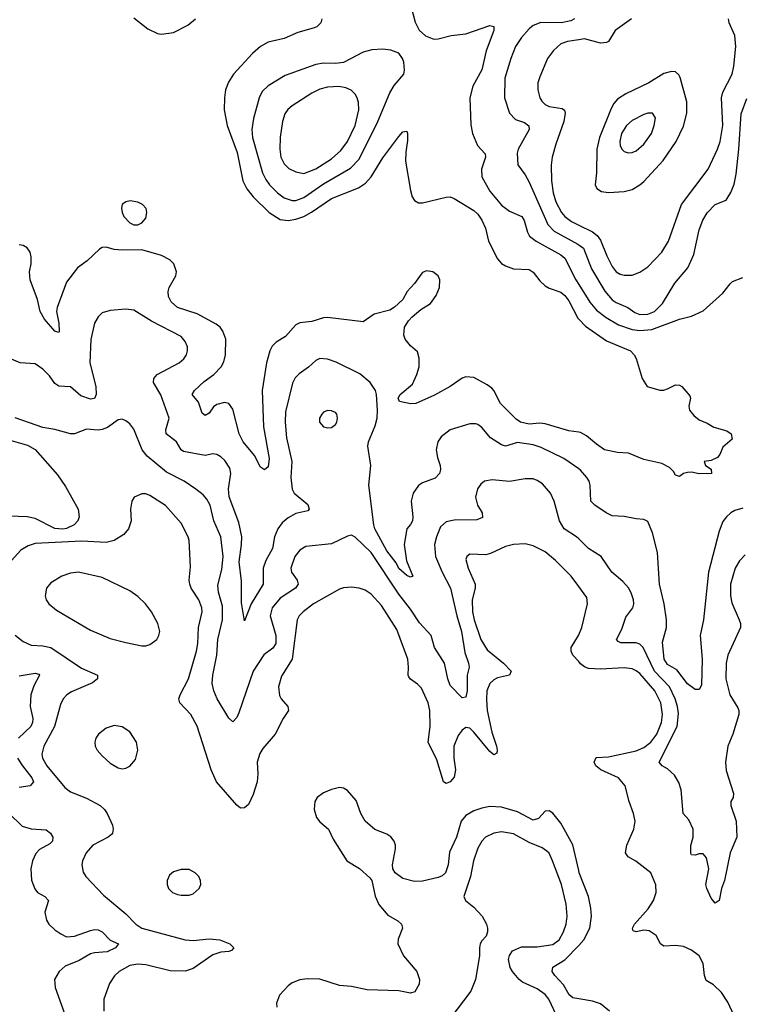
# Model space of a CAD drawing. Header units: inches. Extents: x 1649636 to 1815363, y 506543 to 641975.
# Tile 507 of 656: x 1757172 to 1760823, y 551224 to 556206. Entities that reach past the tile are written whole.
import ezdxf

# ---------------------------------------------------------------- set-up
doc = ezdxf.new("R2010")
doc.units = ezdxf.units.IN
doc.header["$MEASUREMENT"] = 0
doc.layers.add('B7555', color=7, linetype='Continuous')
doc.layers.add('B7565', color=7, linetype='Continuous')

msp = doc.modelspace()

# ---------------------------------------------------------------- linework, layer by layer
at = {"layer": 'B7555', "color": 5}
for points, elevation in [([(1759136.9, 556330), (1759173.7, 556193.7), (1759193, 556153), (1759224.4, 556124.4), (1759267.7, 556107.7), (1759290, 556108.7), (1759355.2, 556124.8), (1759430, 556134.3), (1759550, 556175.8), (1759570.3, 556170.3), (1759570.2, 556150), (1759532.3, 556047.7), (1759510, 555951.8), (1759464.5, 555870), (1759448.7, 555810), (1759454.1, 555674.1), (1759462.6, 555630), (1759488.4, 555568.4), (1759526.9, 555526.9), (1759529.2, 555510), (1759508.9, 555450), (1759510.7, 555410), (1759550, 555338.8), (1759610, 555266.8), (1759650, 555237.1), (1759712.2, 555210), (1759723.8, 555190), (1759740.9, 555130), (1759752, 555110), (1759785.4, 555085.4), (1759910, 555016.6), (1759930, 554999.7), (1759984.8, 554890), (1760000, 554866)], 540), ([(1757750, 556214.9), (1757820, 556160), (1757870, 556136.5), (1757890, 556132.6), (1757950, 556141.3), (1758022.7, 556177.3), (1758062, 556210)], 520), ([(1758700.3, 556210), (1758695.8, 556190), (1758674.9, 556170), (1758657.3, 556162.7), (1758579.6, 556140.4), (1758510, 556110.8), (1758430, 556092.3), (1758390.3, 556070), (1758350, 556034.2), (1758253.8, 555930), (1758228.1, 555890), (1758214.1, 555850), (1758208.2, 555810), (1758207.2, 555750), (1758221.4, 555670), (1758272.9, 555532.9), (1758301.6, 555390), (1758322.1, 555350), (1758353.8, 555310), (1758434.4, 555230), (1758490, 555194.6), (1758530, 555189.1), (1758570, 555196.6), (1758610, 555210.6), (1758648.7, 555231.3), (1758750, 555301.3), (1758885.4, 555354.6), (1758921, 555379), (1758950.3, 555409.7), (1759010, 555505.8), (1759090, 555614.4), (1759110, 555638.4), (1759130, 555641), (1759134, 555630), (1759133.9, 555593.9), (1759125.5, 555534.5), (1759124.7, 555490), (1759150, 555341), (1759158.3, 555310), (1759170.2, 555290.2), (1759190, 555278.9), (1759210, 555278.6), (1759330, 555308.3), (1759350, 555309.1), (1759370, 555301.7), (1759470, 555239.6), (1759490, 555221.1), (1759510, 555192), (1759528.5, 555150), (1759544.6, 555084.6), (1759590, 554996.3), (1759610, 554972.7), (1759630, 554960.3), (1759670, 554945.7), (1759750, 554942), (1759770, 554928.2), (1759803.8, 554883.8), (1759830, 554858.3), (1759850, 554846.9), (1759910, 554827.2), (1759930.1, 554810.1), (1759950, 554783.2), (1759995.5, 554695.5), (1760000, 554690.7)], 520), ([(1759978.3, 556210), (1759960.4, 556199.6), (1759910.6, 556189.4), (1759809.1, 556190.9), (1759770, 556175.7), (1759750, 556159.8), (1759710, 556116), (1759681, 556070), (1759656, 556010), (1759626, 555910), (1759624.3, 555810), (1759650, 555733), (1759681, 555701), (1759726, 555686), (1759747.9, 555667.9), (1759749.2, 555650), (1759694.2, 555550), (1759688.4, 555530), (1759691.5, 555471.5), (1759730, 555421.3), (1759750, 555384.2), (1759843.8, 555170), (1759875.8, 555135.8), (1759996.3, 555070), (1760000, 555067.3)], 560), ([(1760000, 556104), (1759944.2, 556095.8), (1759910, 556084.2), (1759873.1, 556050), (1759842.3, 556010), (1759803.6, 555916.4), (1759794.2, 555885.8), (1759792.7, 555850), (1759804, 555810), (1759814.1, 555794.1), (1759830, 555777.1), (1759850, 555766), (1759917, 555757), (1759927.7, 555747.7), (1759931.8, 555731.8), (1759924.2, 555690), (1759883.6, 555576.4), (1759866.4, 555510), (1759861.2, 555470), (1759861.8, 555390), (1759871.5, 555330), (1759884.5, 555284.5), (1759912.8, 555230), (1759930.1, 555210.1), (1759963.8, 555183.8), (1760000, 555166.2)], 580), ([(1760000, 554118.3), (1759950, 554125.6), (1759830, 554161.6), (1759804, 554164), (1759750, 554159.6), (1759706.2, 554170), (1759684, 554184), (1759604.5, 554264.5), (1759570.3, 554330.3), (1759560.8, 554340.8), (1759537.9, 554357.9), (1759470, 554394.8), (1759430, 554399.5), (1759410, 554391.6), (1759350.6, 554349.4), (1759270, 554306.5), (1759175.6, 554264.4), (1759150, 554262), (1759093.2, 554273.2), (1759086.6, 554290), (1759096.3, 554310), (1759158.8, 554361.2), (1759181.3, 554410), (1759193.6, 554450), (1759193.8, 554493.8), (1759184.8, 554524.8), (1759150, 554556.2), (1759122.6, 554590), (1759115.4, 554610), (1759118.7, 554650), (1759138.3, 554681.7), (1759158.5, 554701.5), (1759201.3, 554738.7), (1759250, 554770.4), (1759279.1, 554810), (1759295.8, 554850), (1759297.1, 554890), (1759289.7, 554910), (1759262.9, 554930), (1759230, 554935), (1759210, 554925.7), (1759202.7, 554917.3), (1759170, 554871.3), (1759132.4, 554830), (1759110.3, 554789.7), (1759068.8, 554751.2), (1759043.9, 554736.1), (1758965.1, 554714.9), (1758910, 554676.9), (1758730, 554698.7), (1758710, 554697.2), (1758650, 554678.4), (1758590, 554671.4), (1758570, 554662.3), (1758516.7, 554603.3), (1758470, 554574.5), (1758450, 554554.6), (1758437.6, 554530), (1758421.4, 554470), (1758399.2, 554330), (1758406.5, 554146.5), (1758434.2, 553985.8), (1758430, 553944), (1758410, 553929), (1758390, 553941.2), (1758359.9, 553999.9), (1758302.9, 554070), (1758283.2, 554110), (1758250, 554235.1), (1758230, 554264.2), (1758208.3, 554268.3), (1758170, 554258.7), (1758153.4, 554246.6), (1758130, 554214.7), (1758110, 554203), (1758094.7, 554214.7), (1758077.2, 554270), (1758045.4, 554310), (1758056.9, 554330), (1758105.2, 554374.8), (1758154.8, 554410), (1758192.1, 554450), (1758204.8, 554475.2), (1758213.7, 554510), (1758214.9, 554590), (1758200.7, 554630), (1758185.8, 554650), (1758165.7, 554665.7), (1758070, 554716.6), (1757970.9, 554750), (1757938.4, 554778.4), (1757925.4, 554805.4), (1757923.2, 554830), (1757927.9, 554850), (1757962.9, 554910), (1757965.4, 554930), (1757951.6, 554970), (1757931.4, 554990), (1757890, 555011.7), (1757790, 555041.6), (1757690, 555038.7), (1757650, 555043.6), (1757610, 555055.1), (1757590, 555052.3), (1757575.6, 555044.4), (1757514.2, 554985.8), (1757464.9, 554950), (1757410, 554878), (1757361.5, 554750), (1757358.2, 554730), (1757370.2, 554669.8), (1757372.4, 554627.6), (1757370, 554622.7), (1757350.4, 554629.6), (1757297.2, 554690), (1757275.3, 554730), (1757261.7, 554790), (1757224.7, 554890), (1757221.3, 554930), (1757229.6, 554970.4), (1757230, 555006), (1757225.1, 555030), (1757210, 555052), (1757190, 555062.9), (1757170, 555066)], 520), ([(1760000, 553933.2), (1759925, 553985), (1759810, 554041), (1759770, 554055), (1759690, 554066.6), (1759630, 554047.9), (1759610, 554054.8), (1759553.3, 554090), (1759510, 554142), (1759490, 554157.6), (1759480.1, 554160.1), (1759450, 554161.3), (1759350, 554129.7), (1759304.3, 554095.7), (1759287.1, 554070), (1759278.4, 554030), (1759285.4, 553990), (1759299.6, 553950), (1759301.1, 553930), (1759296.4, 553910), (1759273.4, 553886.6), (1759210, 553862.2), (1759190, 553848.5), (1759162.2, 553810), (1759153.4, 553770), (1759161.7, 553690), (1759159.2, 553670), (1759150, 553651.6), (1759130.2, 553629.8), (1759116.9, 553550), (1759128.3, 553468.3), (1759160.7, 553390), (1759150, 553385.7), (1759130, 553392.8), (1759090, 553429.8), (1759077.4, 553457.4), (1759030, 553518.2), (1758969.4, 553630), (1758963.2, 553650), (1758938.5, 553850), (1758948.4, 553950), (1758932.9, 554047.1), (1758937, 554070), (1758971.3, 554150), (1758980.2, 554190), (1758982.8, 554230), (1758977.7, 554310), (1758972.1, 554330), (1758945.4, 554370), (1758893.1, 554413.1), (1758773.4, 554473.4), (1758730, 554487.8), (1758690, 554490.8), (1758670, 554482), (1758633.1, 554446.9), (1758585.4, 554414.6), (1758566.1, 554393.9), (1758552.9, 554367.1), (1758517.7, 554222.3), (1758515.3, 554170), (1758521.2, 554090), (1758548.9, 553970), (1758544.5, 553890), (1758550.1, 553830.1), (1758561.2, 553810), (1758630, 553752.4), (1758637.4, 553730), (1758630, 553720.5), (1758570, 553707.1), (1758530, 553684.8), (1758500.7, 553659.3), (1758477.8, 553630), (1758461.3, 553590), (1758450.6, 553530), (1758418.3, 553470), (1758404.8, 553430), (1758404.7, 553350), (1758342.6, 553250), (1758310, 553164), (1758295.2, 553255.2), (1758294.8, 553365.2), (1758282.9, 553462.9), (1758295.2, 553550), (1758295.5, 553590), (1758281.5, 553661.5), (1758231.4, 553791.4), (1758228, 553832), (1758240.3, 553910), (1758235.8, 553935.8), (1758210, 553975.4), (1758190, 553994.7), (1758170, 554006), (1758150, 554008.7), (1758110, 554001.2), (1758000.8, 554020.8), (1757989.4, 554029.4), (1757966.3, 554070), (1757914, 554110), (1757912.2, 554130), (1757928.8, 554190), (1757886.9, 554306.9), (1757849.8, 554370), (1757850.9, 554390), (1757868.4, 554410), (1757978.7, 554470), (1758002, 554490), (1758015.4, 554510), (1758021.7, 554530), (1758020.4, 554550), (1758010, 554577), (1757990, 554603), (1757839.9, 554679.9), (1757750, 554736), (1757710, 554740.4), (1757630, 554734), (1757590, 554722.4), (1757570, 554702.9), (1757550.2, 554669.8), (1757532.7, 554587.3), (1757527.5, 554470), (1757556.8, 554350), (1757559.8, 554310), (1757551, 554289), (1757530, 554286.2), (1757482.4, 554302.4), (1757430, 554348.2), (1757370, 554350.8), (1757350, 554365.1), (1757323.1, 554403.1), (1757290, 554438), (1757250, 554464), (1757174, 554470), (1757090, 554505.4)], 540), ([(1760000, 553579.7), (1759989.7, 553590), (1759926.4, 553630), (1759902.9, 553670), (1759876.5, 553770), (1759857.3, 553810), (1759817.3, 553857.3), (1759790, 553875), (1759770, 553882), (1759730, 553882.5), (1759650, 553868.4), (1759562.3, 553877.7), (1759523.1, 553870), (1759504.6, 553855.4), (1759488.3, 553831.7), (1759477.6, 553790), (1759489, 553749), (1759511.2, 553710), (1759513, 553687), (1759484.3, 553675.7), (1759370, 553673.3), (1759330, 553665.8), (1759301, 553639), (1759280.1, 553590), (1759270.9, 553550), (1759275.9, 553490), (1759308.9, 553410), (1759352.4, 553330), (1759383.3, 553190), (1759406.8, 553110), (1759423.7, 553003.7), (1759442.7, 552950), (1759445.4, 552930), (1759435.5, 552890), (1759436.3, 552810), (1759430, 552778), (1759410, 552774.5), (1759350, 552837.7), (1759337.7, 552870), (1759321.7, 552950), (1759269.9, 553029.9), (1759253.4, 553090), (1759194.2, 553154.2), (1759150, 553224), (1759090, 553299.1), (1758950, 553509.8), (1758870, 553587.2), (1758850, 553596.9), (1758830, 553592.4), (1758750, 553554.2), (1758620, 553540), (1758590, 553522.2), (1758564.2, 553490), (1758544.2, 553430), (1758548, 553410), (1758576.5, 553370), (1758581.3, 553350), (1758567.9, 553330), (1758490, 553279.5), (1758448.9, 553230), (1758439.3, 553190), (1758468.1, 553090), (1758467.5, 553050), (1758453.4, 553026.6), (1758407.3, 552992.7), (1758352.6, 552910), (1758281.1, 552698.9), (1758270, 552676), (1758250, 552652.7), (1758230, 552672), (1758170.7, 552770), (1758154, 552810), (1758146.6, 552846.6), (1758149.2, 552890), (1758169.9, 552990), (1758175, 553070), (1758198.7, 553170), (1758198.6, 553238.6), (1758178.8, 553310), (1758174.5, 553345.5), (1758195.3, 553424.7), (1758200.9, 553490), (1758189.9, 553590), (1758155.2, 553670), (1758135.2, 553750), (1758119.4, 553779.4), (1758101.1, 553801.1), (1758063.5, 553830), (1758005.1, 553870), (1757915.8, 553915.8), (1757816.5, 553996.5), (1757792, 554030), (1757750, 554134), (1757730, 554160.5), (1757710, 554176.9), (1757690, 554184.2), (1757670, 554180.5), (1757617, 554143), (1757590, 554131.6), (1757570, 554128.9), (1757510, 554133.1), (1757450, 554109.7), (1757430, 554109.7), (1757350, 554133), (1757290, 554142.9), (1757150, 554191.5)], 560), ([(1757130, 554076.4), (1757212.2, 554052.2), (1757250.3, 554030.3), (1757363.1, 553903.1), (1757404.5, 553844.5), (1757467.6, 553730), (1757472.8, 553690), (1757466.2, 553670), (1757448.4, 553650), (1757410, 553631.8), (1757390, 553628.5), (1757350, 553631.6), (1757250, 553682.3), (1757210.2, 553689.8), (1757070, 553695.9)], 560), ([(1760000, 553338.6), (1759962.4, 553390), (1759883.5, 553470), (1759830, 553513.3), (1759770, 553544.5), (1759730, 553554.5), (1759670, 553550.8), (1759630, 553540.3), (1759554.6, 553505.4), (1759530, 553498.5), (1759450, 553502), (1759434.4, 553490), (1759430, 553475.3), (1759440.7, 553430), (1759475.9, 553350), (1759475.6, 553330), (1759460.4, 553270), (1759463.1, 553210), (1759470.7, 553170), (1759504.5, 553070), (1759537.1, 553017.1), (1759619.8, 552950), (1759657.8, 552910), (1759650.4, 552890), (1759590, 552875.4), (1759570, 552865.5), (1759550, 552847.1), (1759536.2, 552810), (1759533.3, 552766.7), (1759536.6, 552710), (1759560.9, 552600.9), (1759584.1, 552530), (1759588.1, 552510), (1759585.8, 552494.2), (1759570, 552486.4), (1759550, 552503.2), (1759470, 552601.8), (1759450, 552620.7), (1759430, 552625), (1759410, 552610.6), (1759390, 552583.4), (1759368.2, 552530), (1759368.6, 552468.6), (1759377.5, 552410), (1759370, 552372.6), (1759350, 552349.3), (1759330, 552340.7), (1759316.4, 552350), (1759281.8, 552461.8), (1759238.6, 552550), (1759248.9, 552630), (1759246.7, 552710), (1759238.6, 552750), (1759204.2, 552824.2), (1759184.6, 552844.6), (1759148.7, 552868.7), (1759141.1, 552881.1), (1759137.4, 552890), (1759139.9, 552930), (1759135.8, 552970), (1759080.5, 553120.5), (1759001.8, 553241.8), (1758950, 553299.3), (1758919.4, 553319.4), (1758890, 553328.9), (1758850, 553334), (1758810, 553330.9), (1758790, 553323.8), (1758657.8, 553250), (1758606.7, 553210), (1758586.7, 553190), (1758576.5, 553170), (1758551.3, 552970), (1758495.9, 552884.1), (1758482.3, 552830), (1758486.7, 552786.7), (1758494.4, 552770), (1758529, 552730), (1758532.8, 552710), (1758504.5, 552670), (1758465.4, 552590), (1758401.7, 552518.3), (1758386.4, 552493.6), (1758374.2, 552450), (1758377.1, 552390), (1758373.7, 552350), (1758354.2, 552285.8), (1758330, 552235.3), (1758310, 552217.8), (1758290, 552216.5), (1758270, 552230.8), (1758168.7, 552350), (1758140.5, 552410), (1758070.7, 552630.7), (1758038, 552690), (1757982.8, 552750), (1757978.2, 552770), (1757983.9, 552790), (1758026.2, 552870), (1758066.8, 553010), (1758074, 553050), (1758076.3, 553130), (1758094.9, 553210), (1758093.4, 553230), (1758078.9, 553270), (1758040.2, 553330), (1758032.4, 553350), (1758029.8, 553370.2), (1758036.6, 553436.6), (1758029.7, 553570), (1758024.7, 553590), (1757990, 553658), (1757910, 553748.4), (1757830, 553798.3), (1757810, 553806.3), (1757790, 553807.3), (1757751, 553790), (1757739.1, 553770), (1757733.4, 553730), (1757737.1, 553670), (1757722.4, 553630), (1757698.8, 553601.2), (1757650.2, 553569.8), (1757610, 553561), (1757487.5, 553567.5), (1757250, 553554.8), (1757215.5, 553544.5), (1757179, 553521), (1757131.3, 553468.7)], 580), ([(1757150, 553091.6), (1757190, 553059.8), (1757230, 553041.3), (1757290, 553038.4), (1757330, 553029.6), (1757485.5, 552925.5), (1757565.3, 552890), (1757566.3, 552870), (1757540.9, 552850), (1757434.6, 552805.4), (1757410.1, 552789.9), (1757392.6, 552770), (1757379.4, 552740.6), (1757348.5, 552630), (1757294.4, 552530), (1757283.9, 552490), (1757287.3, 552470), (1757310, 552431.3), (1757400.9, 552320.9), (1757430, 552298.6), (1757510, 552267.5), (1757579, 552230), (1757600.9, 552210), (1757614.3, 552190), (1757642, 552130), (1757645.5, 552110), (1757642.3, 552090), (1757636.8, 552083.2), (1757620.4, 552070), (1757542.6, 552030), (1757508, 551990), (1757490.2, 551950), (1757486.7, 551930), (1757493.1, 551893.1), (1757507.4, 551870), (1757597, 551777), (1757710, 551682.3), (1757759.4, 551630), (1757790.1, 551610.1), (1758010, 551549.6), (1758050, 551546.6), (1758130, 551555.8), (1758184.9, 551550), (1758235.8, 551530), (1758256.4, 551510), (1758243.1, 551496.9), (1758230, 551491.3), (1758190, 551488.5), (1758150, 551475), (1758050, 551406.1), (1758010, 551391.1), (1757934.3, 551394.3), (1757810, 551423.4), (1757770, 551427.8), (1757730, 551420.2), (1757675.8, 551390), (1757652.4, 551367.6), (1757626.9, 551330), (1757597.8, 551250), (1757598.5, 551190)], 580), ([(1760000, 552958.1), (1759970.7, 552990), (1759961.8, 553010), (1759962.4, 553030), (1759998.6, 553090), (1760000, 553093.1)], 580), ([(1757170, 552886.7), (1757250, 552900.2), (1757270, 552894.9), (1757273.1, 552890), (1757244.6, 552835.4), (1757228.4, 552790), (1757225.5, 552730), (1757239.4, 552670), (1757237.6, 552650), (1757228.2, 552630), (1757166.5, 552570)], 560), ([(1757161.1, 552470), (1757185.9, 552430), (1757233.4, 552370), (1757241.4, 552350), (1757226, 552330), (1757170, 552320.7)], 560), ([(1760000, 551900.9), (1759970.8, 552030.8), (1759910, 552140.9), (1759870, 552190.8), (1759850, 552203.5), (1759830, 552201), (1759796.3, 552163.7), (1759770, 552155.9), (1759690, 552198.3), (1759610, 552222.3), (1759550, 552224.4), (1759510, 552216.9), (1759470, 552203.2), (1759430, 552179.1), (1759406.3, 552150), (1759381.9, 552070), (1759346.6, 551993.4), (1759339.3, 551930), (1759325.5, 551890), (1759310, 551874.5), (1759290, 551865), (1759210, 551847.2), (1759170, 551845.3), (1759110, 551860.9), (1759071.2, 551890), (1759060.5, 551910), (1759057.7, 551930), (1759074, 552010), (1759074, 552030), (1759066.6, 552050), (1759050, 552071.2), (1759030, 552085.1), (1758968.1, 552108.1), (1758919.6, 552150), (1758897.6, 552190), (1758875.1, 552255.1), (1758830, 552306), (1758810, 552318), (1758790, 552320.7), (1758750, 552311.2), (1758710, 552294), (1758677.6, 552270), (1758665.3, 552250), (1758661.3, 552210), (1758674, 552170), (1758690, 552147.2), (1758734.4, 552110), (1758758.8, 552058.8), (1758827.3, 551950), (1758891.6, 551911.6), (1758943.9, 551863.9), (1758953, 551850), (1758970, 551771.3), (1758989.1, 551729.1), (1759034.3, 551674.3), (1759085.7, 551645.7), (1759104, 551630), (1759108, 551610), (1759086.6, 551553.4), (1759084.6, 551530), (1759113.4, 551470), (1759181.2, 551390), (1759194.2, 551350), (1759193.3, 551326.7), (1759172, 551288), (1759150, 551279.7), (1759090, 551291.5), (1758930, 551298), (1758850, 551313.9), (1758790, 551319.8), (1758690, 551350.5), (1758626.7, 551353.3), (1758590, 551347.8), (1758550, 551332.9), (1758530, 551317.7), (1758486.7, 551270), (1758471.5, 551230), (1758472.8, 551210)], 620), ([(1757118.5, 552190), (1757185, 552125), (1757230, 552111.8), (1757307, 552107), (1757328.5, 552090), (1757339.5, 552070), (1757338, 552050), (1757324.7, 552035.3), (1757272.3, 552007.7), (1757253.4, 551986.6), (1757236.8, 551950), (1757228.8, 551910), (1757232.4, 551852.4), (1757248.7, 551808.7), (1757262.6, 551790), (1757300.3, 551770), (1757318.6, 551750), (1757299.5, 551690), (1757307.5, 551650), (1757320.1, 551630), (1757350, 551601.4), (1757380, 551580), (1757410, 551566), (1757450, 551568.3), (1757530, 551597.9), (1757550, 551603), (1757570, 551601), (1757590.3, 551590), (1757630, 551548.4), (1757672, 551530), (1757657.3, 551510), (1757614.9, 551490), (1757550, 551484.4), (1757530, 551478.7), (1757474, 551446), (1757402.7, 551417.3), (1757371.6, 551390), (1757349.3, 551350), (1757351.7, 551310), (1757415.1, 551130)], 560), ([(1759887.7, 551167.7), (1759848.3, 551250), (1759830, 551274.4), (1759790, 551302.8), (1759716, 551336), (1759698.5, 551350), (1759665.1, 551390), (1759652.6, 551410), (1759644.2, 551450), (1759649.7, 551470.3), (1759666, 551494), (1759710, 551514.7), (1759790, 551515), (1759870, 551527.5), (1759900.7, 551550), (1759923.7, 551590), (1759936.3, 551630), (1759941.9, 551670), (1759937.2, 551730), (1759913.2, 551830), (1759868.3, 551950), (1759850, 551988.2), (1759839.6, 551999.6), (1759815.5, 552015.5), (1759750, 552042.5), (1759670, 552086), (1759610, 552096.2), (1759570, 552090.7), (1759529.1, 552070), (1759510.7, 552049.3), (1759490, 552013.3), (1759468.4, 551950), (1759453.5, 551870), (1759418.3, 551770), (1759427, 551750), (1759470, 551715.5), (1759511.8, 551670), (1759534, 551630), (1759538.5, 551610), (1759539.5, 551590), (1759531.8, 551568.2), (1759510, 551545.2), (1759502.4, 551530), (1759498, 551510), (1759499.1, 551470), (1759477.6, 551350), (1759454.3, 551290), (1759348.6, 551151.4)], 640), ([(1760000, 551252.2), (1759970, 551257.5), (1759952.6, 551272.6), (1759922.8, 551322.8), (1759878.9, 551370), (1759866.3, 551390), (1759868.6, 551411.4), (1759930, 551448.7), (1760000, 551522.4)], 620)]:
    msp.add_lwpolyline(points, dxfattribs=dict(at, elevation=elevation))
for points, elevation in [([(1759010, 556056.2), (1758953.3, 556053.3), (1758910, 556040.4), (1758810, 555989.1), (1758770, 555983.9), (1758710, 555985.8), (1758670, 555979.3), (1758516.1, 555923.9), (1758428.8, 555871.2), (1758398.1, 555841.9), (1758383.9, 555810), (1758354.9, 555705.1), (1758345.9, 555650), (1758350.1, 555609.9), (1758399.8, 555430), (1758416.7, 555396.7), (1758436.8, 555370), (1758476, 555330), (1758510, 555303.9), (1758550.1, 555290.1), (1758570, 555290.7), (1758610, 555306), (1758710, 555374.4), (1758845.6, 555454.4), (1758890, 555499.2), (1758984.4, 555690), (1759044.4, 555835.6), (1759066.8, 555873.2), (1759115.1, 555930), (1759118.7, 555950), (1759115.6, 555990), (1759109.3, 556010), (1759090, 556036), (1759050, 556052)], 540), ([(1758787.3, 555867.3), (1758730, 555863.8), (1758690, 555853.5), (1758650, 555834), (1758550.3, 555770), (1758528, 555752), (1758513.8, 555730), (1758502.5, 555690), (1758489.5, 555610.5), (1758487.5, 555550), (1758493.4, 555510), (1758510, 555476.9), (1758533.2, 555453.2), (1758570, 555435.4), (1758610, 555427.9), (1758670, 555450.8), (1758750, 555502), (1758796.3, 555543.7), (1758830.4, 555590), (1758868.9, 555670), (1758887.1, 555750), (1758885.8, 555785.8), (1758879.5, 555810), (1758869.3, 555829.3), (1758849.3, 555849.3), (1758821.6, 555861.6)], 560), ([(1757731, 555289), (1757710, 555284.7), (1757690.3, 555270), (1757687.2, 555252.8), (1757690.3, 555230), (1757699.6, 555210), (1757730, 555177.6), (1757750, 555168.4), (1757770, 555168.2), (1757790, 555177), (1757810, 555202), (1757816.2, 555230), (1757812, 555250), (1757794, 555270), (1757770, 555281.7)], 520), ([(1758730, 554227.6), (1758710, 554219.5), (1758700.5, 554210), (1758688.7, 554190), (1758688.5, 554170), (1758710, 554146), (1758730, 554140.4), (1758750, 554142.4), (1758770, 554158), (1758776.9, 554170), (1758780.5, 554190), (1758776.9, 554210), (1758770, 554217.6), (1758750, 554226)], 560), ([(1757470, 553411), (1757430, 553405.7), (1757385.7, 553390), (1757330, 553356.2), (1757308.6, 553330), (1757301.3, 553290), (1757307, 553270), (1757320.6, 553250), (1757359, 553219), (1757530, 553116.4), (1757630, 553075.6), (1757710, 553054.4), (1757790, 553038), (1757810, 553037.8), (1757830, 553044.2), (1757865.3, 553070), (1757877, 553090), (1757880.8, 553110), (1757871.1, 553150), (1757839.5, 553210), (1757808.2, 553250), (1757770, 553286.6), (1757730, 553315.2), (1757590, 553383.1)], 620), ([(1757650, 552634), (1757610, 552620.9), (1757570.2, 552590), (1757557.1, 552570), (1757551.7, 552550), (1757553.5, 552530), (1757563.5, 552510), (1757590, 552480.7), (1757630, 552444.2), (1757670, 552420.1), (1757690, 552415.7), (1757710, 552419), (1757730, 552429.4), (1757757.6, 552462.4), (1757770.5, 552510), (1757763.9, 552550), (1757730, 552602.5), (1757690, 552628.5)], 620), ([(1757990, 551906.6), (1757950, 551894.3), (1757930, 551877), (1757918, 551850), (1757918, 551830), (1757924.9, 551810), (1757944.9, 551790), (1757970, 551779.1), (1757990, 551776.1), (1758030, 551776.9), (1758050, 551783.6), (1758079.7, 551810), (1758088, 551830), (1758087.8, 551850), (1758078, 551870), (1758060.7, 551890), (1758030, 551906.3)], 620)]:
    msp.add_lwpolyline(points, close=True, dxfattribs=dict(at, elevation=elevation))
at = {"layer": 'B7565', "color": 5}
for points, elevation in [([(1760266.5, 556210), (1760184.6, 556150), (1760150, 556095.6), (1760140.7, 556090), (1760110, 556086), (1760030, 556108.4), (1760000, 556104)], 580), ([(1760000, 555166.2), (1760070, 555132.1), (1760094.2, 555114.2), (1760110.1, 555090), (1760141.9, 555010), (1760170, 554957.3), (1760190, 554929.3), (1760210, 554917.8), (1760230, 554912.3), (1760270, 554913.6), (1760310, 554927.6), (1760350, 554955.8), (1760419.8, 555030), (1760454.3, 555085.7), (1760520.4, 555270), (1760654.4, 555450), (1760703, 555550), (1760716.4, 555590), (1760728.6, 555670), (1760722.6, 555810), (1760730, 555838.9), (1760775.7, 555930), (1760784.4, 555970), (1760794.9, 556070), (1760790, 556125.1), (1760760.5, 556190), (1760757.2, 556210)], 580), ([(1760000, 555067.3), (1760024.1, 555050), (1760064.8, 554944.8), (1760132.2, 554832.2), (1760170, 554788.9), (1760190, 554774.2), (1760248.9, 554748.9), (1760283.5, 554723.5), (1760310, 554713.8), (1760350, 554715.3), (1760382.9, 554730), (1760423.4, 554770), (1760487.2, 554872.8), (1760552.2, 554950), (1760582, 555018), (1760610, 555141.6), (1760628.8, 555191.2), (1760650, 555228.8), (1760690, 555270.3), (1760746.7, 555293.3), (1760770, 555330.6), (1760786.2, 555373.8), (1760796.7, 555423.3), (1760810.3, 555549.7), (1760821.7, 555730), (1760850, 555806.4)], 560), ([(1760000, 554866), (1760056.5, 554776.5), (1760090, 554735.5), (1760138.8, 554698.8), (1760201.6, 554661.6), (1760270, 554638.3), (1760310, 554633), (1760370, 554638.9), (1760510, 554691), (1760570, 554705), (1760630, 554732.8), (1760730, 554822.4), (1760765.6, 554870), (1760778.9, 554881.1), (1760830, 554901.3)], 540), ([(1760000, 554690.7), (1760034.3, 554654.3), (1760140.8, 554580.8), (1760262.8, 554530), (1760281, 554510), (1760290.7, 554490.7), (1760320.7, 554390), (1760346, 554350), (1760410, 554330.8), (1760430, 554330.8), (1760450, 554337.3), (1760490, 554358), (1760510, 554356.3), (1760521, 554350), (1760562, 554302), (1760566, 554290), (1760558, 554250), (1760561, 554230), (1760582.5, 554202.5), (1760610, 554181), (1760650, 554164.7), (1760683.5, 554143.5), (1760750, 554124.7), (1760771.3, 554110), (1760776.9, 554083.1), (1760730, 554042), (1760714.4, 554005.6), (1760702, 553990), (1760670, 553975.3), (1760634, 553970), (1760642, 553950), (1760670.9, 553930.9), (1760672, 553910), (1760610, 553907.3), (1760570, 553916), (1760550, 553915.1), (1760530, 553909.2), (1760510, 553894), (1760490, 553901.2), (1760479.8, 553919.8), (1760460.1, 553940.1), (1760420.9, 553960.9), (1760330, 553979.7), (1760252.1, 554012.1), (1760196.6, 554016.6), (1760130, 554029.8), (1760090, 554057.2), (1760040.3, 554100.3), (1760010, 554116.8), (1760000, 554118.3)], 520), ([(1760830, 553733.6), (1760790, 553722), (1760770, 553710.9), (1760747.1, 553690), (1760730, 553666), (1760710, 553617.6), (1760656.1, 553410), (1760630.6, 553169.4), (1760615.2, 553090), (1760624.5, 552970), (1760622, 552838), (1760610, 552817.2), (1760590, 552817.2), (1760550, 552845.1), (1760496, 552916), (1760450, 552943.1), (1760432.8, 552970), (1760424.1, 553055.9), (1760445, 553130), (1760445, 553170), (1760432.4, 553250), (1760409, 553350), (1760399.3, 553510), (1760373.8, 553610), (1760350, 553667.3), (1760330, 553677.6), (1760290, 553680.5), (1760230, 553692.9), (1760170, 553695.8), (1760139.7, 553710), (1760082.4, 553750), (1760061.7, 553770), (1760058, 553850), (1760053.5, 553870), (1760041.1, 553890), (1760010, 553926.3), (1760000, 553933.2)], 540), ([(1760841.8, 553498.2), (1760812.9, 553467.1), (1760791, 553430), (1760768.4, 553350), (1760767.7, 553290), (1760774.5, 553254.5), (1760812.6, 553170), (1760819.1, 553150), (1760818.2, 553130), (1760754.3, 552990), (1760746.8, 552950), (1760744, 552870), (1760765.1, 552790), (1760804.6, 552724.6), (1760810.2, 552710), (1760810.1, 552690), (1760779.9, 552590), (1760755.2, 552530), (1760742.3, 552450), (1760746.8, 552406.8), (1760783.6, 552290), (1760781.1, 552270), (1760769.5, 552250.5), (1760769, 552230), (1760797, 552150), (1760800.6, 552070), (1760765.5, 551990), (1760737.8, 551850), (1760723.1, 551810), (1760710.3, 551749.7), (1760690, 551736), (1760670, 551760.9), (1760647.8, 551810), (1760643.8, 551830), (1760657.8, 551910), (1760646, 551966), (1760630, 551985.1), (1760610, 551985.6), (1760590, 551978.7), (1760570, 551980.9), (1760567.2, 551987.2), (1760567.4, 552027.4), (1760578.8, 552070), (1760579.7, 552110), (1760558, 552158), (1760528.5, 552190), (1760517.6, 552310), (1760506.6, 552346.6), (1760484, 552384), (1760450, 552415.1), (1760422, 552430), (1760407.1, 552450), (1760498.3, 552630), (1760504.6, 552695.4), (1760500.3, 552730), (1760488.3, 552770), (1760458.8, 552830), (1760383.7, 552910), (1760326.6, 553030), (1760310, 553045.4), (1760290, 553053), (1760213.1, 553053.1), (1760199.3, 553059.3), (1760191.3, 553070), (1760217.6, 553122.4), (1760238, 553182), (1760273.7, 553230), (1760279.7, 553250), (1760278, 553270), (1760265.8, 553305.8), (1760251.4, 553331.4), (1760223.9, 553363.9), (1760168.5, 553410), (1760114.3, 553490), (1760050, 553529.8), (1760000, 553579.7)], 560), ([(1760000, 553093.1), (1760015.9, 553130), (1760045.3, 553250), (1760041.6, 553281.6), (1760000, 553338.6)], 580), ([(1760786, 551166), (1760754.3, 551234.3), (1760723.1, 551283.1), (1760682, 551322), (1760645.1, 551345.1), (1760637.2, 551370), (1760628.9, 551430), (1760609.7, 551470), (1760570, 551498), (1760530, 551516.1), (1760490, 551521.6), (1760430, 551517.7), (1760413.3, 551530), (1760391.7, 551571.7), (1760356.1, 551596.1), (1760330, 551599.3), (1760290, 551591.3), (1760275.1, 551595.1), (1760272.8, 551610), (1760282.9, 551630), (1760352.1, 551707.9), (1760378.8, 551750), (1760392.3, 551790), (1760390, 551829), (1760364.5, 551890), (1760288.5, 551948.5), (1760250.7, 551970.7), (1760236, 551990), (1760242.9, 552030), (1760278.2, 552110), (1760285.7, 552150), (1760277.7, 552190), (1760254.7, 552250), (1760234.5, 552330), (1760201.3, 552370), (1760112.8, 552410), (1760087.4, 552430), (1760078.3, 552450), (1760087.6, 552472.4), (1760150, 552476.6), (1760290, 552507.1), (1760330, 552524.2), (1760364.9, 552550), (1760395.1, 552590), (1760419.7, 552650), (1760424.6, 552690), (1760415.9, 552750), (1760385.6, 552810), (1760310, 552897.2), (1760290, 552911.9), (1760270, 552920.8), (1760230, 552926.6), (1760110, 552920.5), (1760050, 552923.2), (1760030, 552931.4), (1760010, 552947.2), (1760000, 552958.1)], 580), ([(1760000, 551522.4), (1760026.2, 551550), (1760055.6, 551610), (1760065.2, 551670), (1760062.3, 551710), (1760050, 551769.6), (1760002.5, 551890), (1760000, 551900.9)], 620), ([(1760156.7, 551190), (1760110, 551226.7), (1760070, 551239.9), (1760000, 551252.2)], 620)]:
    msp.add_lwpolyline(points, dxfattribs=dict(at, elevation=elevation))
for points, elevation in [([(1760470, 555944.2), (1760430, 555932.8), (1760354.4, 555885.6), (1760237.8, 555830), (1760197, 555803), (1760178.1, 555781.9), (1760163.5, 555756.5), (1760105.7, 555610), (1760091.4, 555550), (1760090.9, 555430), (1760083.5, 555370), (1760091, 555351), (1760116.1, 555336.1), (1760150, 555330.9), (1760230, 555336), (1760270, 555346.5), (1760310, 555369.2), (1760330, 555386.4), (1760427, 555493), (1760493.6, 555590), (1760530, 555667), (1760546.9, 555733.1), (1760547.6, 555790), (1760513.4, 555913.4), (1760506.6, 555926.6), (1760490, 555941)], 620), ([(1760372.7, 555732.7), (1760350, 555731.9), (1760330, 555725.1), (1760270, 555695.8), (1760241.5, 555670), (1760216.8, 555630), (1760208.2, 555590), (1760209.6, 555569.6), (1760219, 555550), (1760230, 555538.3), (1760250, 555532.4), (1760270, 555534.2), (1760290, 555542.6), (1760330, 555575.3), (1760368.9, 555630), (1760382.4, 555670), (1760388.2, 555708.2)], 640)]:
    msp.add_lwpolyline(points, close=True, dxfattribs=dict(at, elevation=elevation))

doc.saveas('drawing.dxf')
